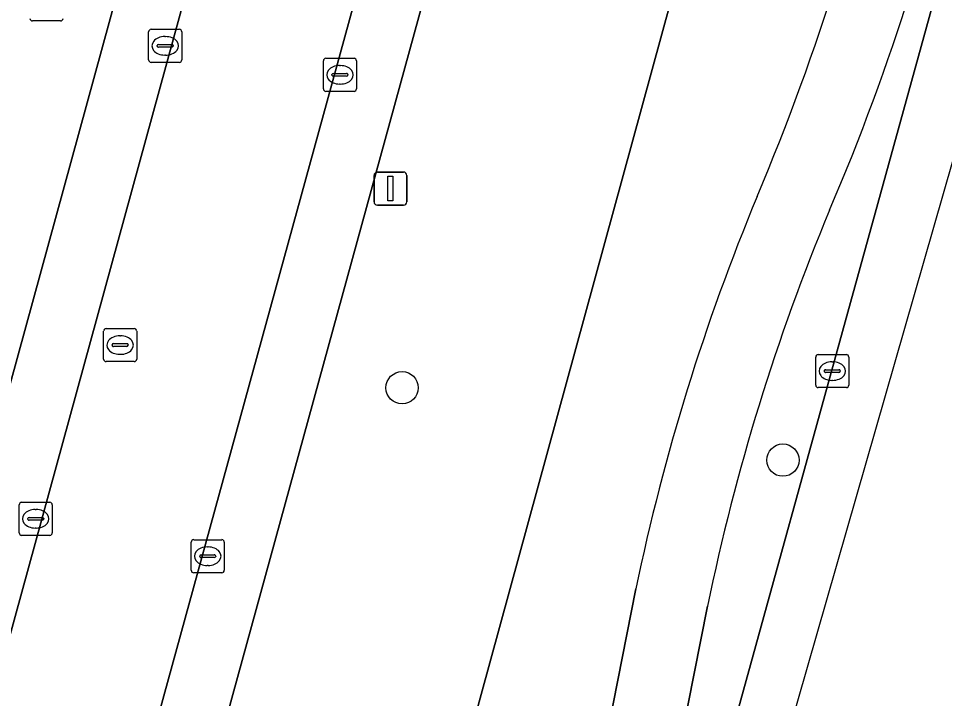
# Model space of a CAD drawing. Extents: x 162542 to 163147, y 380779 to 381521.
# Drawn here: x 163092.41 to 163120.43, y 381049.04 to 381069.61 of the extents above; entities that cross this region are included whole.
import ezdxf

# ---------------------------------------------------------------- set-up
doc = ezdxf.new("R2010")
doc.units = 0
for name, color, linetype in [('IMGEO_Berm_groen', 7, 'Continuous'), ('IMGEO_Boom', 7, 'Continuous'), ('IMGEO_Brandkraan', 7, 'Continuous'), ('IMGEO_Fietspad_gesloten', 7, 'Continuous'), ('IMGEO_Kolk', 7, 'Continuous'), ('IMGEO_Lichtmast', 7, 'Continuous'), ('IMGEO_Parkeervlak_open', 7, 'Continuous'), ('IMGEO_Rijbaan_lokaal_gesloten', 7, 'Continuous'), ('IMGEO_Rijbaan_lokaal_open', 7, 'Continuous'), ('IMGEO_Rioolput', 7, 'Continuous'), ('IMGEO_Voetpad_open', 7, 'Continuous')]:
    doc.layers.add(name, color=color, linetype=linetype)

msp = doc.modelspace()

# ---------------------------------------------------------------- linework, layer by layer
at = {"layer": 'IMGEO_Berm_groen'}
for points in [[(163101.031, 381000.829), (163101.737, 381003.421), (163105.941, 381018.863), (163136.979, 381131.279)], [(163109.3, 381087.086), (163093.379, 381029.068), (163091.294, 381021.437), (163090.379, 381018.056), (163091.195, 381019.449), (163095.086, 381024.701), (163097.994, 381027.705), (163100.091, 381030.633), (163101.545, 381033.297), (163102.955, 381036.558), (163113.57, 381075.334)], [(163119.028, 381077.818), (163119.528, 381080.672), (163115.4, 381081.696), (163115.317, 381081.716), (163113.57, 381075.334), (163102.955, 381036.558), (163101.545, 381033.297), (163100.091, 381030.633), (163097.994, 381027.705), (163095.086, 381024.701), (163091.195, 381019.449), (163090.379, 381018.056), (163089.453, 381014.635), (163089.416, 381014.332), (163089.57, 381012.554), (163089.809, 381011.641), (163090.516, 381010.104), (163095.768, 381008.68)], [(163109.317, 381043.355), (163111.089, 381052.358)], [(163113.257, 381051.838), (163111.465, 381042.773)]]:
    msp.add_lwpolyline(points, dxfattribs=at)
for centre, radius, start, end in [((163044.442, 381093.779), 76.275, 337.20621, 347.92112), ((163053.246, 381091.16), 69.323, 336.76744, 348.52643), ((163175.331, 381038.995), 65.617, 157.3832, 168.24929), ((163177.533, 381038.587), 65.628, 157.39287, 168.35126)]:
    msp.add_arc(centre, radius, start, end, dxfattribs=at)
at = {"layer": 'IMGEO_Boom'}
for centre in [(163104.014, 381058.441), (163115.538, 381056.252)]:
    msp.add_circle(centre, 0.489, dxfattribs=at)
at = {"layer": 'IMGEO_Brandkraan'}
msp.add_line((163093.68, 381069.536), (163092.828, 381069.536), dxfattribs=at)
msp.add_lwpolyline([(163093.68, 381069.536), (163092.828, 381069.536)], dxfattribs=at)
for centre, start, end in [((163092.83, 381069.612), 181.552, 268.448), ((163092.83, 381069.612), 181.552, 268.448), ((163093.678, 381069.612), 271.552, 358.448), ((163093.678, 381069.612), 271.552, 358.448)]:
    msp.add_arc(centre, 0.0765, start, end, dxfattribs=at)
at = {"layer": 'IMGEO_Fietspad_gesloten'}
for points in [[(163111.089, 381052.358), (163109.317, 381043.355)], [(163111.465, 381042.773), (163113.257, 381051.838)]]:
    msp.add_lwpolyline(points, dxfattribs=at)
for centre, radius, start, end in [((163044.442, 381093.779), 76.275, 337.20621, 347.92112), ((163053.246, 381091.16), 69.323, 336.76744, 348.52643), ((163175.331, 381038.995), 65.617, 157.3832, 168.24929), ((163177.533, 381038.587), 65.628, 157.39287, 168.35126)]:
    msp.add_arc(centre, radius, start, end, dxfattribs=at)
at = {"layer": 'IMGEO_Kolk'}
for p, q in [((163096.345, 381068.358), (163096.345, 381069.21)), ((163096.42, 381069.284), (163097.272, 381069.284)), ((163097.346, 381069.21), (163097.346, 381068.358)), ((163096.604, 381068.778), (163096.604, 381068.79)), ((163096.647, 381068.827), (163097.045, 381068.827)), ((163096.833, 381069.064), (163096.858, 381069.064)), ((163097.088, 381068.79), (163097.088, 381068.778)), ((163097.042, 381068.741), (163096.644, 381068.741)), ((163097.272, 381068.284), (163096.42, 381068.284)), ((163096.856, 381068.504), (163096.831, 381068.504)), ((163101.633, 381067.481), (163101.633, 381068.333)), ((163101.708, 381068.407), (163102.56, 381068.407)), ((163102.634, 381068.333), (163102.634, 381067.481)), ((163101.935, 381067.95), (163102.333, 381067.95)), ((163102.121, 381068.187), (163102.146, 381068.187)), ((163101.892, 381067.901), (163101.892, 381067.913)), ((163102.33, 381067.864), (163101.932, 381067.864)), ((163102.376, 381067.913), (163102.376, 381067.901)), ((163102.56, 381067.407), (163101.708, 381067.407)), ((163102.144, 381067.627), (163102.119, 381067.627)), ((163116.531, 381058.519), (163116.531, 381059.371)), ((163116.606, 381059.445), (163117.458, 381059.445)), ((163117.532, 381059.371), (163117.532, 381058.519)), ((163116.833, 381058.988), (163117.231, 381058.988)), ((163117.019, 381059.225), (163117.044, 381059.225)), ((163116.79, 381058.939), (163116.79, 381058.951)), ((163117.228, 381058.902), (163116.83, 381058.902)), ((163117.274, 381058.951), (163117.274, 381058.939)), ((163117.458, 381058.445), (163116.606, 381058.445)), ((163117.042, 381058.665), (163117.017, 381058.665)), ((163092.427, 381054.051), (163092.427, 381054.903)), ((163092.502, 381054.977), (163093.354, 381054.977)), ((163093.428, 381054.903), (163093.428, 381054.051)), ((163092.729, 381054.52), (163093.127, 381054.52)), ((163092.915, 381054.757), (163092.94, 381054.757)), ((163092.686, 381054.471), (163092.686, 381054.483)), ((163093.124, 381054.434), (163092.726, 381054.434)), ((163093.17, 381054.483), (163093.17, 381054.471)), ((163093.354, 381053.977), (163092.502, 381053.977)), ((163092.938, 381054.197), (163092.913, 381054.197)), ((163097.633, 381052.92), (163097.633, 381053.772)), ((163097.708, 381053.846), (163098.56, 381053.846)), ((163098.634, 381053.772), (163098.634, 381052.92)), ((163097.935, 381053.389), (163098.333, 381053.389)), ((163098.121, 381053.626), (163098.146, 381053.626)), ((163097.892, 381053.34), (163097.892, 381053.352)), ((163098.33, 381053.303), (163097.932, 381053.303)), ((163098.376, 381053.352), (163098.376, 381053.34)), ((163098.56, 381052.846), (163097.708, 381052.846)), ((163098.144, 381053.066), (163098.119, 381053.066))]:
    msp.add_line(p, q, dxfattribs=at)
for points in [[(163096.345, 381068.358), (163096.345, 381069.21)], [(163096.42, 381069.284), (163097.272, 381069.284)], [(163097.346, 381069.21), (163097.346, 381068.358)], [(163097.272, 381068.284), (163096.42, 381068.284)], [(163101.633, 381067.481), (163101.633, 381068.333)], [(163101.708, 381068.407), (163102.56, 381068.407)], [(163102.634, 381068.333), (163102.634, 381067.481)], [(163102.56, 381067.407), (163101.708, 381067.407)], [(163116.531, 381058.519), (163116.531, 381059.371)], [(163116.606, 381059.445), (163117.458, 381059.445)], [(163117.532, 381059.371), (163117.532, 381058.519)], [(163117.458, 381058.445), (163116.606, 381058.445)], [(163092.427, 381054.051), (163092.427, 381054.903)], [(163092.502, 381054.977), (163093.354, 381054.977)], [(163093.428, 381054.903), (163093.428, 381054.051)], [(163093.354, 381053.977), (163092.502, 381053.977)], [(163097.633, 381052.92), (163097.633, 381053.772)], [(163097.708, 381053.846), (163098.56, 381053.846)], [(163098.634, 381053.772), (163098.634, 381052.92)], [(163098.56, 381052.846), (163097.708, 381052.846)]]:
    msp.add_lwpolyline(points, dxfattribs=at)
for centre, radius, start, end in [((163096.422, 381069.208), 0.0765, 91.552, 178.448), ((163096.422, 381069.208), 0.0765, 91.552, 178.448), ((163097.27, 381069.208), 0.0765, 1.552, 88.448), ((163097.27, 381069.208), 0.0765, 1.552, 88.448), ((163096.644, 381068.787), 0.0403, 85.8775, 175.7526), ((163097.049, 381068.789), 0.0386, 1.7309, 96.639), ((163096.641, 381068.777), 0.0366, 178.938, 274.7102), ((163097.045, 381068.784), 0.043, 264.8664, 352.4533), ((163096.422, 381068.36), 0.0765, 181.552, 268.448), ((163096.422, 381068.36), 0.0765, 181.552, 268.448), ((163097.27, 381068.36), 0.0765, 271.552, 358.448), ((163097.27, 381068.36), 0.0765, 271.552, 358.448), ((163101.71, 381068.331), 0.0765, 91.552, 178.448), ((163101.71, 381068.331), 0.0765, 91.552, 178.448), ((163102.558, 381068.331), 0.0765, 1.552, 88.448), ((163102.558, 381068.331), 0.0765, 1.552, 88.448), ((163101.932, 381067.91), 0.0403, 85.8775, 175.7526), ((163102.337, 381067.912), 0.0386, 1.7309, 96.639), ((163101.929, 381067.9), 0.0366, 178.938, 274.7102), ((163102.333, 381067.907), 0.043, 264.8664, 352.4533), ((163101.71, 381067.483), 0.0765, 181.552, 268.448), ((163101.71, 381067.483), 0.0765, 181.552, 268.448), ((163102.558, 381067.483), 0.0765, 271.552, 358.448), ((163102.558, 381067.483), 0.0765, 271.552, 358.448), ((163116.608, 381059.369), 0.0765, 91.552, 178.448), ((163116.608, 381059.369), 0.0765, 91.552, 178.448), ((163117.456, 381059.369), 0.0765, 1.552, 88.448), ((163117.456, 381059.369), 0.0765, 1.552, 88.448), ((163116.83, 381058.948), 0.0403, 85.8775, 175.7526), ((163117.235, 381058.95), 0.0386, 1.7309, 96.639), ((163116.827, 381058.938), 0.0366, 178.938, 274.7102), ((163117.231, 381058.945), 0.043, 264.8664, 352.4533), ((163116.608, 381058.521), 0.0765, 181.552, 268.448), ((163116.608, 381058.521), 0.0765, 181.552, 268.448), ((163117.456, 381058.521), 0.0765, 271.552, 358.448), ((163117.456, 381058.521), 0.0765, 271.552, 358.448), ((163092.504, 381054.901), 0.0765, 91.552, 178.448), ((163092.504, 381054.901), 0.0765, 91.552, 178.448), ((163093.352, 381054.901), 0.0765, 1.552, 88.448), ((163093.352, 381054.901), 0.0765, 1.552, 88.448), ((163092.726, 381054.48), 0.0403, 85.8775, 175.7526), ((163093.131, 381054.482), 0.0386, 1.7309, 96.639), ((163092.723, 381054.47), 0.0366, 178.938, 274.7102), ((163093.127, 381054.477), 0.043, 264.8664, 352.4533), ((163092.504, 381054.053), 0.0765, 181.552, 268.448), ((163092.504, 381054.053), 0.0765, 181.552, 268.448), ((163093.352, 381054.053), 0.0765, 271.552, 358.448), ((163093.352, 381054.053), 0.0765, 271.552, 358.448), ((163097.71, 381053.77), 0.0765, 91.552, 178.448), ((163097.71, 381053.77), 0.0765, 91.552, 178.448), ((163098.558, 381053.77), 0.0765, 1.552, 88.448), ((163098.558, 381053.77), 0.0765, 1.552, 88.448), ((163097.932, 381053.349), 0.0403, 85.8775, 175.7526), ((163098.337, 381053.351), 0.0386, 1.7309, 96.639), ((163097.929, 381053.339), 0.0366, 178.938, 274.7102), ((163098.333, 381053.346), 0.043, 264.8664, 352.4533), ((163097.71, 381052.922), 0.0765, 181.552, 268.448), ((163097.71, 381052.922), 0.0765, 181.552, 268.448), ((163098.558, 381052.922), 0.0765, 271.552, 358.448), ((163098.558, 381052.922), 0.0765, 271.552, 358.448)]:
    msp.add_arc(centre, radius, start, end, dxfattribs=at)
for centre, major_axis, ratio, start_param, end_param in [((163096.832, 381068.784), (-0.387, 0.002), 0.722429, 4.712389, 7.853982), ((163096.857, 381068.784), (-0.39, 0.002), 0.717154, 1.570796, 4.712389), ((163102.12, 381067.907), (-0.387, 0.002), 0.722429, 4.712389, 7.853982), ((163102.145, 381067.907), (-0.39, 0.002), 0.717154, 1.570796, 4.712389), ((163117.018, 381058.945), (-0.387, 0.002), 0.722429, 4.712389, 7.853982), ((163117.043, 381058.945), (-0.39, 0.002), 0.717154, 1.570796, 4.712389), ((163092.914, 381054.477), (-0.387, 0.002), 0.722429, 4.712389, 7.853982), ((163092.939, 381054.477), (-0.39, 0.002), 0.717154, 1.570796, 4.712389), ((163098.12, 381053.346), (-0.387, 0.002), 0.722429, 4.712389, 7.853982), ((163098.145, 381053.346), (-0.39, 0.002), 0.717154, 1.570796, 4.712389)]:
    msp.add_ellipse(centre, major_axis=major_axis, ratio=ratio, start_param=start_param, end_param=end_param, dxfattribs=at)
at = {"layer": 'IMGEO_Lichtmast'}
for p, q in [((163103.266, 381064.966), (163104.056, 381064.966)), ((163104.056, 381064.966), (163103.266, 381064.966)), ((163103.166, 381064.066), (163103.166, 381064.866)), ((163103.166, 381064.866), (163103.166, 381064.066)), ((163104.156, 381064.866), (163104.156, 381064.066)), ((163104.156, 381064.066), (163104.156, 381064.866)), ((163104.056, 381063.966), (163103.266, 381063.966)), ((163103.266, 381063.966), (163104.056, 381063.966))]:
    msp.add_line(p, q, dxfattribs=at)
msp.add_lwpolyline([(163103.586, 381064.841), (163103.736, 381064.841), (163103.736, 381064.091), (163103.586, 381064.091), (163103.586, 381064.841)], dxfattribs=at)
for centre, start, end in [((163103.266, 381064.866), 90, 180), ((163103.266, 381064.866), 90, 180), ((163104.056, 381064.866), 0, 90), ((163104.056, 381064.866), 360, 90), ((163103.266, 381064.066), 180, 270), ((163103.266, 381064.066), 180, 270), ((163104.056, 381064.066), 270, 0), ((163104.056, 381064.066), 270, 0)]:
    msp.add_arc(centre, 0.1, start, end, dxfattribs=at)
at = {"layer": 'IMGEO_Parkeervlak_open'}
for points in [[(163084.522, 381023.155), (163084.559, 381023.291), (163102.722, 381089.551)], [(163100.631, 381089.497), (163100.487, 381088.976), (163086.585, 381038.264), (163083.391, 381026.615)], [(163107.568, 381088.303), (163098.85, 381056.569), (163093.215, 381036.056), (163091.439, 381029.59), (163089.373, 381021.916), (163087.365, 381014.541), (163086.271, 381010.462), (163085.179, 381006.534), (163084.668, 381004.939)], [(163087.092, 381006.049), (163088.512, 381011.194), (163089.294, 381014.047), (163089.453, 381014.635), (163090.379, 381018.056), (163091.294, 381021.437), (163093.379, 381029.068), (163109.3, 381087.086)]]:
    msp.add_lwpolyline(points, dxfattribs=at)
at = {"layer": 'IMGEO_Rijbaan_lokaal_gesloten'}
msp.add_lwpolyline([(163062.369, 380926.22), (163069.643, 380932.768), (163092.997, 380973.876), (163099.48, 380989.07), (163114.525, 381043.88), (163135.379, 381116.471), (163139.069, 381133.952), (163137.61, 381134.315), (163137.557, 381133.07), (163136.979, 381131.279), (163105.941, 381018.863), (163101.737, 381003.421), (163101.031, 381000.829)], dxfattribs=at)
at = {"layer": 'IMGEO_Rijbaan_lokaal_open'}
msp.add_lwpolyline([(163107.568, 381088.303), (163103.434, 381089.372), (163102.722, 381089.551), (163084.559, 381023.291), (163089.373, 381021.916), (163091.439, 381029.59), (163093.215, 381036.056), (163098.85, 381056.569)], close=True, dxfattribs=at)
at = {"layer": 'IMGEO_Rioolput'}
for p, q in [((163094.982, 381059.306), (163094.982, 381060.158)), ((163095.057, 381060.232), (163095.909, 381060.232)), ((163095.983, 381060.158), (163095.983, 381059.306)), ((163095.47, 381060.012), (163095.495, 381060.012)), ((163095.241, 381059.726), (163095.241, 381059.738)), ((163095.679, 381059.689), (163095.281, 381059.689)), ((163095.284, 381059.775), (163095.682, 381059.775)), ((163095.725, 381059.738), (163095.725, 381059.726)), ((163095.493, 381059.452), (163095.468, 381059.452)), ((163095.909, 381059.232), (163095.057, 381059.232))]:
    msp.add_line(p, q, dxfattribs=at)
for points in [[(163094.982, 381059.306), (163094.982, 381060.158)], [(163095.057, 381060.232), (163095.909, 381060.232)], [(163095.983, 381060.158), (163095.983, 381059.306)], [(163095.909, 381059.232), (163095.057, 381059.232)]]:
    msp.add_lwpolyline(points, dxfattribs=at)
for centre, radius, start, end in [((163095.059, 381060.156), 0.0765, 91.552, 178.448), ((163095.059, 381060.156), 0.0765, 91.552, 178.448), ((163095.907, 381060.156), 0.0765, 1.552, 88.448), ((163095.907, 381060.156), 0.0765, 1.552, 88.448), ((163095.281, 381059.735), 0.0403, 85.8775, 175.7526), ((163095.278, 381059.725), 0.0366, 178.938, 274.7102), ((163095.682, 381059.732), 0.043, 264.8664, 352.4533), ((163095.686, 381059.737), 0.0386, 1.7309, 96.639), ((163095.059, 381059.308), 0.0765, 181.552, 268.448), ((163095.059, 381059.308), 0.0765, 181.552, 268.448), ((163095.907, 381059.308), 0.0765, 271.552, 358.448), ((163095.907, 381059.308), 0.0765, 271.552, 358.448)]:
    msp.add_arc(centre, radius, start, end, dxfattribs=at)
for centre, major_axis, ratio, start_param, end_param in [((163095.469, 381059.732), (-0.387, 0.002), 0.722429, 4.712389, 7.853982), ((163095.494, 381059.732), (-0.39, 0.002), 0.717154, 1.570796, 4.712389)]:
    msp.add_ellipse(centre, major_axis=major_axis, ratio=ratio, start_param=start_param, end_param=end_param, dxfattribs=at)
at = {"layer": 'IMGEO_Voetpad_open'}
msp.add_lwpolyline([(163083.391, 381026.615), (163086.585, 381038.264), (163100.487, 381088.976), (163100.631, 381089.497)], dxfattribs=at)

doc.saveas('drawing.dxf')
